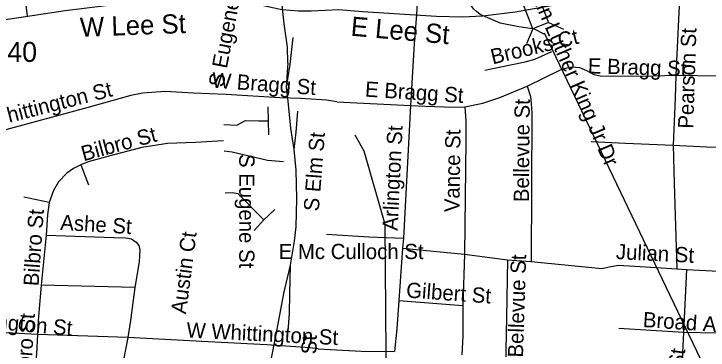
# Model space of a CAD drawing. Extents: x 1662474 to 1856135, y 779280 to 917889.
# Drawn here: x 1764199 to 1768527, y 841234 to 843333 of the extents above; entities that cross this region are included whole.
import ezdxf

# ---------------------------------------------------------------- set-up
doc = ezdxf.new("R2010")
doc.units = 0
for name, color, linetype in [('Exist Hydrographic Misc Water Feature', 7, 'Continuous'), ('Exist Railroad Mainline', 7, 'Continuous'), ('Exist Railroad Siding', 7, 'Continuous'), ('Exist Road Non-System Structure Non-Sys NCDOT Attributed CELL', 7, 'Continuous'), ('Exist Road Non-System Structure Non-Sys NCDOT Number Label', 7, 'Continuous'), ('Exist Road Non-System Type 51', 7, 'Continuous'), ('Exist Road Non-System Type 51 Label', 7, 'Continuous'), ('Exist Road Secondary Type 51 Label', 7, 'Continuous'), ('Exist Road Secondary Type 51 Number Label', 7, 'Continuous'), ('Exist Road Secondary Type 51 Undivided 4 Lane Attributed', 7, 'Continuous')]:
    doc.layers.add(name, color=color, linetype=linetype)

msp = doc.modelspace()

# ---------------------------------------------------------------- linework, layer by layer
at = {"layer": 'Exist Hydrographic Misc Water Feature'}
msp.add_lwpolyline([(1767697, 836997.4), (1767648, 837123.1), (1767417.1, 837416.7), (1766859, 838521), (1766665, 839148.7), (1766630.9, 839172.3), (1766583, 839416.2), (1766588.1, 839980.6), (1766691, 840323.2), (1766668.1, 840648.6), (1766636.1, 840747.7), (1766545, 840864.5), (1766521, 840940.5), (1766513, 842017.3), (1766383, 842476.1), (1766326, 842575.8)], dxfattribs=at)
at = {"layer": 'Exist Railroad Mainline'}
msp.add_line((1765905.9, 843027.4), (1765897, 842876.6), dxfattribs=at)
for points in [[(1765905.9, 843027.4), (1765903.7, 843124.9), (1765884.6, 843271.8), (1765869.4, 843409.6)], [(1765897, 842876.6), (1765906.4, 842788.5), (1765923.6, 842620.4), (1765944.5, 842486)], [(1765944.5, 842486), (1765956, 842358.1), (1765960.9, 842180.1), (1765955.7, 842004), (1765945.3, 841914.2), (1765920.3, 841764.4)], [(1765920.3, 841764.4), (1765879.2, 841586.7), (1765831.7, 841331), (1765792.8, 841129.3)]]:
    msp.add_lwpolyline(points, dxfattribs=at)
at = {"layer": 'Exist Railroad Siding'}
for points in [[(1765938.7, 843186.3), (1765919.9, 843016.3), (1765897, 842876.6)], [(1765966.1, 842725.9), (1765957.2, 842594.1), (1765944.5, 842486)], [(1765920.3, 841764.4), (1765917.3, 841584.6), (1765914.8, 841462.6), (1765906, 841352.4)]]:
    msp.add_lwpolyline(points, dxfattribs=at)
at = {"layer": 'Exist Road Non-System Structure Non-Sys NCDOT Attributed CELL'}
for p, q in [((1767531.3, 843278.3), (1767625.4, 843236.7)), ((1767433.6, 843240.4), (1767393.8, 843147))]:
    msp.add_line(p, q, dxfattribs=at)
msp.add_lwpolyline([(1767450.4, 843488.6), (1767531.8, 843278.5), (1767433.6, 843240.4), (1767352.2, 843450.6)], close=True, dxfattribs=at)
at = {"layer": 'Exist Road Non-System Structure Non-Sys NCDOT Number Label'}
msp.add_line((1767505.6, 843213.9), (1768526.2, 841078.9), dxfattribs=at)
at = {"layer": 'Exist Road Non-System Type 51'}
for p, q in [((1766740.4, 843809.1), (1766708.6, 843329.6)), ((1764229.1, 843733.8), (1764280.9, 843320.1)), ((1768348.5, 843429), (1768325.1, 842949.5)), ((1767398.1, 842882.1), (1767606, 842983.9)), ((1766211.4, 842783.9), (1766672.1, 842761.4)), ((1765785.9, 842664.5), (1765784, 842751.9)), ((1766672.1, 842761.4), (1766626.8, 841932.2)), ((1765787.4, 842578.7), (1765785.9, 842664.5)), ((1764616.4, 842391.5), (1764664.4, 842266.1)), ((1764419.5, 842154.8), (1764259.9, 842188.7)), ((1765757.2, 842046.4), (1765826, 842110.9)), ((1765697.1, 841979.8), (1765757.2, 842046.4)), ((1764399.5, 841951.7), (1764368.2, 841640.1)), ((1766626.8, 841932.2), (1766621.8, 841870)), ((1766621.8, 841870), (1766599.2, 841544)), ((1766621.8, 841870), (1767007.9, 841833.2)), ((1767007.9, 841833.2), (1766998.6, 841512.9)), ((1767007.9, 841833.2), (1767275.4, 841797.9)), ((1767275.4, 841797.9), (1767423.4, 841788.1)), ((1768331.8, 841741.4), (1768393.1, 841736.7)), ((1768393.1, 841736.7), (1768373.8, 841346.7)), ((1768393.1, 841736.7), (1768592.6, 841727)), ((1764952, 841624.9), (1764368.2, 841640.1)), ((1766599.2, 841544), (1766998.6, 841512.9)), ((1767969.8, 841370), (1768373.8, 841346.7)), ((1764910, 841313.6), (1764345.4, 841331.7)), ((1764910, 841313.6), (1764829.1, 840906)), ((1765409.8, 841285), (1764910, 841313.6)), ((1768373.8, 841346.7), (1768354.6, 840952.7)), ((1768373.8, 841346.7), (1768583.1, 841342.5))]:
    msp.add_line(p, q, dxfattribs=at)
for points in [[(1767105.5, 843329.9), (1767081.9, 843347.4), (1767064.4, 843364.2), (1767047.5, 843388.9), (1767040.6, 843404.4), (1767031.5, 843430.9), (1767036.5, 843471), (1767050.6, 843507), (1767077.1, 843541.9)], [(1766708.6, 843329.6), (1766693.6, 843145.6), (1766672.1, 842761.4)], [(1767504.1, 843207.2), (1767445.4, 843237.2), (1767347, 843253.2), (1767229.9, 843276), (1767105.5, 843329.9)], [(1767135.4, 842982.1), (1767295.5, 843014.4), (1767387.1, 843032.8), (1767447.5, 843049.5), (1767553, 843098.4)], [(1767606, 842983.9), (1767648.9, 842996.8), (1767680, 843002.5), (1767724.4, 842997.6), (1767769, 842978.9), (1767815.5, 842954), (1767854.6, 842946.4), (1768117.6, 842943.5), (1768325.1, 842949.5)], [(1768325.1, 842949.5), (1768321, 842807.8), (1768309.1, 842513.9)], [(1768325.1, 842949.5), (1768600.5, 842946.1), (1768673.1, 842944.5)], [(1767009.6, 842753.4), (1767123.1, 842776.2), (1767228.6, 842810.7), (1767398.1, 842882.1)], [(1767398.1, 842882.1), (1767419.1, 842817.5), (1767423.9, 842771.6), (1767427.9, 842716.2), (1767423.4, 841788.1)], [(1765521.6, 842829.4), (1765317.6, 842837.4), (1765141.5, 842848.5), (1765003.6, 842837.4), (1764926.9, 842822.8), (1764654.4, 842745.6), (1764154.6, 842610.9), (1764026, 842572.4), (1763967, 842541.1), (1763910.9, 842496.5), (1763862.2, 842443.2), (1763822.4, 842370), (1763801.4, 842318.4), (1763780.4, 842267.1), (1763712.9, 842072.4), (1763697.1, 842032.2), (1763759.4, 841971.6), (1763851, 841867.4), (1763859.9, 841753.5)], [(1766211.4, 842783.9), (1766147.5, 842793.9), (1765987.6, 842803.9), (1765856.4, 842808.1), (1765521.6, 842829.4)], [(1766672.1, 842761.4), (1766764, 842756.9), (1766941.5, 842751.1), (1767009.6, 842753.4)], [(1767009.6, 842753.4), (1767015.5, 842662.7), (1767016, 842543.5), (1767007.9, 841833.2)], [(1765506.6, 842641.7), (1765588.2, 842639.2), (1765643.6, 842666.9), (1765725.2, 842666.1), (1765785.9, 842664.5)], [(1765504.8, 842539.9), (1765331.5, 842530.7), (1765155.6, 842524.1), (1764995.9, 842499.4), (1764822.4, 842453.8), (1764661.8, 842409.4), (1764616.4, 842391.5)], [(1767798.6, 842536.4), (1768011.2, 842526.4), (1768309.1, 842513.9)], [(1768309.1, 842513.9), (1768518.6, 842503.4), (1768801, 842497.4)], [(1768309.1, 842513.9), (1768316.2, 842276), (1768331.8, 841741.4)], [(1765879, 842408.6), (1765780.6, 842417), (1765560.4, 842470.2), (1765509.1, 842476)], [(1764616.4, 842391.5), (1764569.4, 842367.7), (1764528.1, 842338.5), (1764477.8, 842284.7), (1764445.8, 842230.9), (1764419.5, 842154.8)], [(1765515, 842215.4), (1765561.1, 842217.2), (1765594, 842210.9), (1765757.2, 842046.4)], [(1764419.5, 842154.8), (1764407.4, 842078.9), (1764399.5, 841951.7)], [(1764399.5, 841951.7), (1764822.4, 841938), (1764894, 841935.6), (1764931.8, 841928.9), (1764960.4, 841908.6), (1764976.9, 841886.9), (1764984, 841860.6), (1764979.4, 841785.2), (1764952, 841624.9)], [(1766148.4, 841956.9), (1766412.4, 841941.9), (1766626.8, 841932.2)], [(1767275.4, 841797.9), (1767269.9, 841437.5), (1767265.9, 841230.9), (1767266.1, 841191.6)], [(1767423.4, 841788.1), (1767865.1, 841744), (1767912.1, 841753.5)], [(1767912.1, 841753.5), (1767968.5, 841764.5), (1768071.1, 841757.2), (1768331.8, 841741.4)], [(1764368.2, 841640.1), (1764349.1, 841418.1), (1764345.4, 841331.7)], [(1764952, 841624.9), (1764926.6, 841419.1), (1764910, 841313.6)], [(1766599.2, 841544), (1766585.6, 841367.4), (1766571.4, 841225.2)], [(1766998.6, 841512.9), (1766996.9, 841322.2), (1766991.9, 841204.9)], [(1764345.4, 841331.7), (1763992.1, 841350.1), (1763575.6, 841385.5)], [(1764345.4, 841331.7), (1764339.1, 841210.4), (1764330, 841123.4), (1764315.2, 841056.4), (1764272.5, 840936.2)], [(1766096.1, 841241.2), (1766043.9, 841247.8), (1765776.4, 841267.4), (1765409.8, 841285)], [(1766096.1, 841241.2), (1766363.5, 841227), (1766571.4, 841225.2)]]:
    msp.add_lwpolyline(points, dxfattribs=at)
at = {"layer": 'Exist Road Secondary Type 51 Undivided 4 Lane Attributed'}
msp.add_lwpolyline([(1763991.2, 843275.6), (1764312.9, 843322.6), (1764518.4, 843354.6), (1764889.9, 843400.4), (1765133.8, 843425.6), (1765271.1, 843435.9), (1765401.1, 843434.8), (1765527, 843429.1), (1765631.2, 843413), (1765868.8, 843361.5), (1765974.1, 843351.2), (1766051.9, 843351.2), (1766140.1, 843356.9), (1766223.9, 843361.4), (1766373.1, 843347.8), (1766832.7, 843319.1), (1766994.1, 843315.7), (1767122.4, 843321.4), (1767324.4, 843346.6), (1767560.3, 843386.7), (1767827.3, 843421.1), (1768163.9, 843431.2), (1768936.3, 843426.9)], dxfattribs=at)

# ---------------------------------------------------------------- texts
at = {"layer": 'Exist Road Non-System Type 51 Label'}
for s, rotation, p in [('Martin Luther King Jr Dr', 293.3703, (1767352.9, 843609.1)), ('S Eugene St', 79.4124, (1765504.4, 842870.4)), ('S Eugene St', 79.4124, (1765504.4, 842870.4)), ('Brooks Ct', 13.6179, (1767184, 843017.3)), ('Pearson St', 88.1534, (1768434.1, 842615.4)), ('E Bragg St', 358.3045, (1767776.2, 842962)), ('W Bragg St', 355.8333, (1765430.9, 842873.3)), ('W Whittington St', 14.4589, (1763903.2, 842583.8)), ('E Bragg St', 356.2772, (1766385.8, 842817)), ('Bellevue St', 89.4928, (1767409.7, 842157.6)), ('Bilbro St', 15.2345, (1764633, 842412.6)), ('Bilbro St', 15.2345, (1764633, 842412.6)), ('Arlington St', 87.2314, (1766591, 841978.1)), ('S Elm St', 85.4756, (1766099.4, 842098.1)), ('Vance St', 89.2132, (1766976.4, 842094.6)), ('S Eugene St', 269.9888, (1765603.5, 842458.2)), ('Bilbro St', 85.9982, (1764352.3, 841631)), ('Ashe St', 356.5088, (1764486, 841985)), ('Austin Ct', 82.5161, (1765271.4, 841455.6)), ('Julian St', 357.2157, (1767950.4, 841802.5)), ('Bellevue St', 88.1899, (1767372.7, 841186.7)), ('Gilbert St', 355.9101, (1766642, 841562.6)), ('W Whittington St', 355.098, (1763616.5, 841404.7)), ('Bilbro St', 85.9982, (1764297.2, 840981.9)), ('Broad Ave', 356.0971, (1768117.9, 841378.3)), ('W Whittington St', 357.0996, (1765272.8, 841312.8)), ('S Elm St', 88.9665, (1766078.7, 840833.1)), ('S Elm St', 88.9665, (1766078.7, 840833.1)), ('Pearson St', 82.0973, (1768299.8, 840614.6))]:
    msp.add_text(s, height=95, rotation=rotation, dxfattribs=at).set_placement(p)
msp.add_text('E Mc Culloch St', height=95, dxfattribs=at).set_placement((1765849.2, 841802.3))
at = {"layer": 'Exist Road Secondary Type 51 Label'}
for s, rotation, p in [('W Lee St', 2.0798, (1764612.7, 843189.6)), ('E Lee St', 354.9831, (1766295.8, 843197.4))]:
    msp.add_text(s, height=120, rotation=rotation, dxfattribs=at).set_placement(p)
at = {"layer": 'Exist Road Secondary Type 51 Number Label'}
msp.add_text('4240', height=125, dxfattribs=at).set_placement((1763971.3, 843033.2))

doc.saveas('drawing.dxf')
